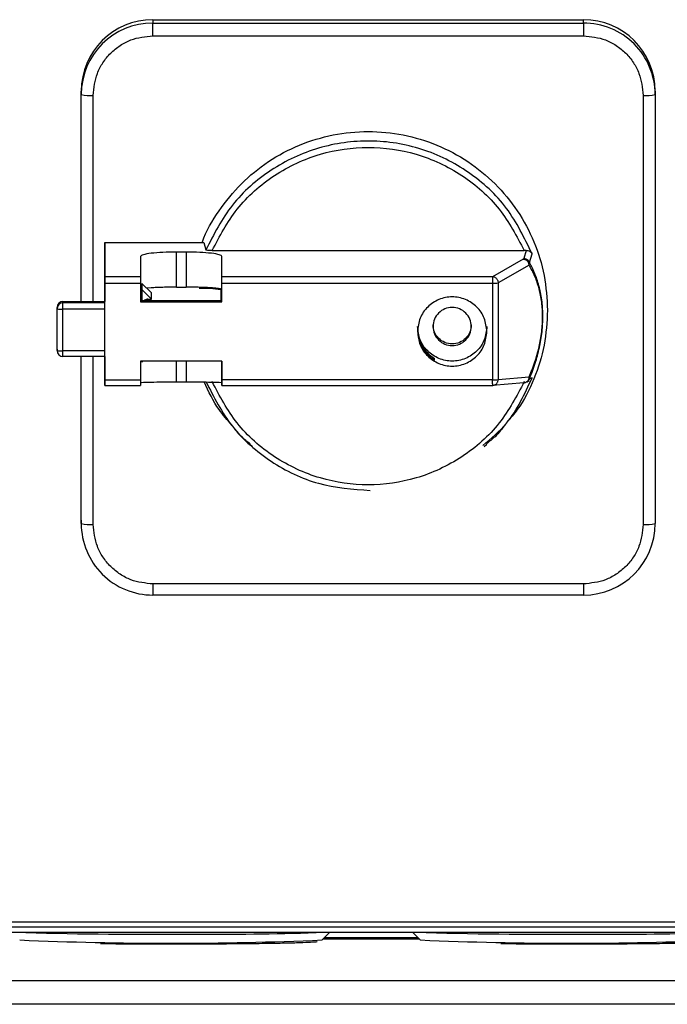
# Model space of a CAD drawing. Header units: inches. Extents: x 170 to 312, y 215 to 248.
# Tile 556 of 656: x 299.6319 to 299.703, y 222.2298 to 222.3379. Entities that reach past the tile are written whole.
import ezdxf

# ---------------------------------------------------------------- set-up
doc = ezdxf.new("R2010")
doc.units = ezdxf.units.IN
doc.header["$LTSCALE"] = 0.25
doc.header["$MEASUREMENT"] = 0
doc.layers.add('MOTOR LH', color=7, linetype='Continuous')

msp = doc.modelspace()

# ---------------------------------------------------------------- linework, layer by layer
at = {"layer": 'MOTOR LH'}
for p, q in [((299.646504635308, 222.3379238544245), (299.6937487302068, 222.3379239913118)), ((299.646504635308, 222.3379238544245), (299.646504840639, 222.3375583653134)), ((299.646504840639, 222.3375583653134), (299.6937489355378, 222.337558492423)), ((299.6937489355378, 222.337558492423), (299.6937487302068, 222.3379239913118)), ((299.6465048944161, 222.3361578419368), (299.6937489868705, 222.3361579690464)), ((299.6386308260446, 222.3297034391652), (299.6386306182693, 222.3300689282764)), ((299.6386306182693, 222.3069751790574), (299.6386306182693, 222.3300689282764)), ((299.6399432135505, 222.3069751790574), (299.6399432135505, 222.3296120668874)), ((299.7003106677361, 222.3296122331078), (299.7003106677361, 222.2824828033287)), ((299.7016227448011, 222.3300691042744), (299.7016229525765, 222.3297036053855)), ((299.7016229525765, 222.3297036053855), (299.7016229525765, 222.2825741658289)), ((299.6412156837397, 222.3134422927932), (299.6520785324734, 222.3134423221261)), ((299.641216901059, 222.3096784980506), (299.6412156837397, 222.3134422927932)), ((299.6412156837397, 222.3134422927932), (299.6412156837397, 222.3069751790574)), ((299.6520785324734, 222.3134423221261), (299.6523098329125, 222.3126382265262)), ((299.6501399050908, 222.3124024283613), (299.6490900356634, 222.3124024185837)), ((299.6490900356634, 222.3085435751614), (299.6490900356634, 222.3124024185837)), ((299.6501399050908, 222.3124024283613), (299.6501399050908, 222.3085435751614)), ((299.6530056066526, 222.3125624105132), (299.6872490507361, 222.3125625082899)), ((299.6874771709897, 222.3125667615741), (299.6872140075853, 222.3116869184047)), ((299.6874771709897, 222.3125667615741), (299.6872490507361, 222.3125625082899)), ((299.6451531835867, 222.3119224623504), (299.6451539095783, 222.3096785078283)), ((299.6540777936, 222.3096785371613), (299.6540770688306, 222.3119224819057)), ((299.6540770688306, 222.3082694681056), (299.6540770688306, 222.3119224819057)), ((299.6871428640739, 222.3116188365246), (299.683760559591, 222.3096786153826)), ((299.6872140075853, 222.3116869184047), (299.6871428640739, 222.3116188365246)), ((299.6877846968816, 222.310958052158), (299.6878302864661, 222.311255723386)), ((299.6878302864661, 222.311255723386), (299.6881109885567, 222.3122166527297)), ((299.6877846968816, 222.310958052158), (299.6844023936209, 222.309017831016)), ((299.6412157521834, 222.3090187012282), (299.6412168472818, 222.307081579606)), ((299.6451539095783, 222.3096785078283), (299.641216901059, 222.3096784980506)), ((299.683760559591, 222.3096786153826), (299.6540777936, 222.3096785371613)), ((299.6844023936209, 222.309017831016), (299.6844023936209, 222.2983980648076)), ((299.6412169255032, 222.3089815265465), (299.6451539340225, 222.3089815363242)), ((299.6412169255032, 222.2983617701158), (299.6412169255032, 222.3089815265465)), ((299.6451539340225, 222.3089815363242), (299.6451539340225, 222.3069445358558)), ((299.6452915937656, 222.3079147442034), (299.6452912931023, 222.3084447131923)), ((299.6452912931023, 222.3070815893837), (299.6452912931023, 222.3084447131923)), ((299.6452915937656, 222.3089620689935), (299.6452919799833, 222.3070815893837)), ((299.6452915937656, 222.3089620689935), (299.6452919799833, 222.3082767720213)), ((299.6463414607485, 222.3079147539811), (299.6452915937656, 222.3089620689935)), ((299.6463418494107, 222.3072294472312), (299.6452919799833, 222.3082767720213)), ((299.6463061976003, 222.3084632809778), (299.645831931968, 222.3084230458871)), ((299.6490900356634, 222.3085435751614), (299.6501399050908, 222.3085435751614)), ((299.6539528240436, 222.3082449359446), (299.6539534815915, 222.3070816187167)), ((299.6540777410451, 222.3070816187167), (299.6540770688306, 222.3082694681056)), ((299.6540778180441, 222.3089815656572), (299.6837605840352, 222.3089816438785)), ((299.6540778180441, 222.3069445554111), (299.6540778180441, 222.3089815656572)), ((299.6837605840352, 222.3089816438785), (299.6837605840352, 222.2983618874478)), ((299.636630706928, 222.3069751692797), (299.6412168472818, 222.3069751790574)), ((299.6366307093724, 222.3069735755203), (299.636630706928, 222.3069751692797)), ((299.6366307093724, 222.3069735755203), (299.6412168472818, 222.306973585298)), ((299.6366307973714, 222.3068182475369), (299.6366307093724, 222.3069735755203)), ((299.6451538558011, 222.3070815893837), (299.6540777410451, 222.3070816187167)), ((299.6451539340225, 222.3069445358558), (299.6540778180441, 222.3069445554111)), ((299.6459481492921, 222.3072294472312), (299.6463418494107, 222.3072294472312)), ((299.6459481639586, 222.3072020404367), (299.6459481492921, 222.3072294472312)), ((299.6463418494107, 222.3072294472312), (299.6463414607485, 222.3079147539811)), ((299.6540778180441, 222.3069445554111), (299.6540777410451, 222.3070816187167)), ((299.6359746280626, 222.3015816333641), (299.6359745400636, 222.306318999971)), ((299.6359746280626, 222.3061636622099), (299.6359745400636, 222.306318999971)), ((299.6412168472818, 222.3068182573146), (299.6366307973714, 222.3068182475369)), ((299.6412168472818, 222.3061179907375), (299.6366308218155, 222.3061179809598)), ((299.6359745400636, 222.3017369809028), (299.6359746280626, 222.3015816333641)), ((299.6412168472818, 222.3015359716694), (299.6366308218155, 222.301535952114)), ((299.6412168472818, 222.300925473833), (299.6366307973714, 222.300925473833)), ((299.6386308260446, 222.2825739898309), (299.6386308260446, 222.300925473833)), ((299.6399432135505, 222.2824826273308), (299.6399432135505, 222.300925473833)), ((299.6412156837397, 222.300925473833), (299.6412156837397, 222.2982869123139)), ((299.6412168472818, 222.3005358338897), (299.6412166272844, 222.300925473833)), ((299.6540778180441, 222.3003988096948), (299.6451539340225, 222.3003987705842)), ((299.6451539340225, 222.3003987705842), (299.6451539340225, 222.2983617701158)), ((299.6452919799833, 222.3002909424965), (299.6452919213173, 222.3003987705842)), ((299.6452919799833, 222.3003987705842), (299.6452919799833, 222.3002909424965)), ((299.6452919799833, 222.3002909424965), (299.6454000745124, 222.3003987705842)), ((299.6490900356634, 222.2981389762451), (299.6490900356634, 222.3003987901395)), ((299.6501399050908, 222.3003987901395), (299.6501399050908, 222.2981389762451)), ((299.6540770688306, 222.3003988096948), (299.6540770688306, 222.2980707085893)), ((299.6540778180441, 222.2983617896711), (299.6540778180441, 222.3003988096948)), ((299.6774185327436, 222.3007186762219), (299.6771832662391, 222.3007186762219)), ((299.6774186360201, 222.3005359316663), (299.6774185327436, 222.3007186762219)), ((299.6412156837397, 222.2982869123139), (299.641216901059, 222.2977513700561)), ((299.6412169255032, 222.2983617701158), (299.6451539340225, 222.2983617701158)), ((299.6837605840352, 222.2983618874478), (299.6540778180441, 222.2983617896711)), ((299.6844023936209, 222.2983980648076), (299.6877846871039, 222.2986741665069)), ((299.6877656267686, 222.2982304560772), (299.6874988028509, 222.2981021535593)), ((299.6877846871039, 222.2986741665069), (299.687830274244, 222.2984684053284)), ((299.6881109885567, 222.2985943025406), (299.687830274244, 222.2984684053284)), ((299.641216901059, 222.2977513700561), (299.6451539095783, 222.2977513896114)), ((299.6490900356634, 222.2981389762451), (299.6501399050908, 222.2981389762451)), ((299.6540770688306, 222.2980707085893), (299.6540777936, 222.2977514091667)), ((299.6540777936, 222.2977514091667), (299.683760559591, 222.297751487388)), ((299.687201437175, 222.2980300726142), (299.6837893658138, 222.2977515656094)), ((299.6875443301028, 222.2981263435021), (299.6874073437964, 222.2980859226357)), ((299.6574313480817, 222.2909890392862), (299.6571343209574, 222.2912493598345)), ((299.6831363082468, 222.2912640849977), (299.6828395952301, 222.2910034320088)), ((299.6386306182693, 222.2829394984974), (299.6386308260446, 222.2825739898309)), ((299.6937489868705, 222.2759370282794), (299.6465048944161, 222.2759368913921)), ((299.6937489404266, 222.274716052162), (299.6465048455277, 222.27471593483)), ((299.741931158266, 222.2388000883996), (299.5983345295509, 222.2388000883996)), ((299.7567455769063, 222.2376398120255), (299.5835172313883, 222.2376398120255)), ((299.7419311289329, 222.2382509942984), (299.5983344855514, 222.2382509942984)), ((299.7151492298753, 222.2376379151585), (299.6251058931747, 222.2376379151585)), ((299.6658719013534, 222.2376379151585), (299.6650678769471, 222.2368341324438)), ((299.675843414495, 222.2368341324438), (299.6750393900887, 222.2376379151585)), ((299.6172426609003, 222.2323885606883), (299.7230124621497, 222.2323885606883)), ((299.7230124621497, 222.2297639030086), (299.6172426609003, 222.2297639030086))]:
    msp.add_line(p, q, dxfattribs=at)
at = {"layer": 'MOTOR LH', "flags": 128}
for points in [[(299.6465048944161, 222.3361578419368), (299.6465048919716, 222.3364149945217), (299.6465048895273, 222.3366657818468), (299.6465048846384, 222.3369005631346), (299.6465048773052, 222.3371103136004), (299.6465048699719, 222.3372869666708), (299.6465048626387, 222.337423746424), (299.646504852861, 222.3375153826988), (299.646504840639, 222.3375583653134)], [(299.6937489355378, 222.337558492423), (299.6937489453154, 222.3375155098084), (299.6937489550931, 222.3374238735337), (299.6937489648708, 222.3372871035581), (299.693748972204, 222.33711044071), (299.6937489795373, 222.3369006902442), (299.6937489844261, 222.3366659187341), (299.6937489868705, 222.336415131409), (299.6937489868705, 222.3361579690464)], [(299.6366308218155, 222.3062465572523), (299.6366308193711, 222.3063719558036), (299.6366308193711, 222.3064893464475), (299.6366308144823, 222.3065942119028), (299.6366308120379, 222.3066825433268), (299.636630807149, 222.3067509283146), (299.6366308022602, 222.3067967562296), (299.6366307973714, 222.3068182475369)], [(299.6366307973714, 222.300925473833), (299.6366308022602, 222.3009307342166), (299.636630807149, 222.3009594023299), (299.6366308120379, 222.3010120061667), (299.6366308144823, 222.301086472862), (299.6366308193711, 222.3011799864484), (299.6366308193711, 222.3012889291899), (299.6366308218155, 222.3014091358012), (299.6366308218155, 222.3062465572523)], [(299.6465048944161, 222.2759368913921), (299.6465048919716, 222.2756832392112), (299.6465048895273, 222.2754428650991), (299.6465048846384, 222.2752249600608), (299.6465048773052, 222.2750379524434), (299.6465048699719, 222.2748889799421), (299.6465048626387, 222.2747837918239), (299.646504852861, 222.274726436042), (299.6465048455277, 222.27471593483)], [(299.6937489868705, 222.2759370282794), (299.6937489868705, 222.2756833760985), (299.6937489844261, 222.2754429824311), (299.6937489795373, 222.2752250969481), (299.693748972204, 222.2750380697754), (299.6937489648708, 222.2748891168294), (299.6937489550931, 222.2747839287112), (299.6937489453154, 222.2747265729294), (299.6937489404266, 222.274716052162)]]:
    msp.add_lwpolyline(points, dxfattribs=at)
at = {"layer": 'MOTOR LH'}
for centre, radius, start, end in [((299.6464951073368, 222.3300593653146), 0.007864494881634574, 89.93058515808, 179.9303302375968), ((299.6464953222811, 222.3296938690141), 0.007864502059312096, 89.93065525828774, 179.9302779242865), ((299.6937582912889, 222.3300595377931), 0.007864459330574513, 0.06969571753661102, 90.06965638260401), ((299.6937585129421, 222.3296940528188), 0.007864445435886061, 0.06959446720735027, 90.06977541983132), ((299.6396167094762, 222.3343931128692), 0.004792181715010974, 258.1279121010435, 273.9067402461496), ((299.7006371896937, 222.3343919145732), 0.004790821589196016, 266.0919345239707, 281.874034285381), ((299.6838792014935, 222.3125874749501), 0.003607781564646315, 268.1158768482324, 278.3383032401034), ((299.6522601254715, 222.2993130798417), 0.009090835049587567, 79.26899261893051, 94.22392896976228), ((299.6515987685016, 222.3080239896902), 0.0006456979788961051, 33.6282698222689, 49.75489927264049), ((299.6366299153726, 222.3063182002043), 0.0006553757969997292, 89.93058509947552, 179.9300809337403), ((299.6459480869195, 222.3065721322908), 0.0006573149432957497, 89.99456320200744, 123.6260735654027), ((299.6459481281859, 222.3065446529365), 0.0006573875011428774, 89.99688216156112, 120.4055579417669), ((299.636630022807, 222.3061628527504), 0.0006553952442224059, 89.93228623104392, 179.9292356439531), ((299.6364675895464, 222.3085090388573), 0.002396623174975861, 258.1301044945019, 273.9053974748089), ((299.6364675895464, 222.3039270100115), 0.002396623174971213, 258.1301044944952, 273.9053974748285), ((299.6366300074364, 222.3015824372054), 0.0006553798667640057, 180.0702748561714, 270.069059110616), ((299.6838792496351, 222.3019678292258), 0.003607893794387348, 268.1151705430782, 278.3372693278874), ((299.6396167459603, 222.2872646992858), 0.004793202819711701, 258.1300324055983, 273.9054695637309), ((299.6464952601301, 222.2825835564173), 0.007864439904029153, 180.0696966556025, 270.0697980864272), ((299.6937584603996, 222.2825837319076), 0.00786449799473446, 269.9306078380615, 359.9303075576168), ((299.7006372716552, 222.2872618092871), 0.004790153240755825, 266.0904057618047, 281.8747133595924), ((299.6471271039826, 222.8052554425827), 0.5678031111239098, 268.527589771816, 270.3622057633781), ((299.652289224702, 222.6476444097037), 0.4101837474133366, 269.7803234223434, 271.6934496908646), ((299.6910903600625, 222.805255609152), 0.5678032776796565, 268.5275900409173, 270.3622054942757), ((299.6962524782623, 222.6476445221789), 0.4101838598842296, 269.7803236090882, 271.6934494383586), ((299.6484740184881, 222.6118876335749), 0.3754204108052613, 267.4666590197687, 272.5333409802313), ((299.6701233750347, 223.3914193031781), 1.154326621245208, 269.7623965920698, 270.270443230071), ((299.6924372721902, 222.6118876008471), 0.3754203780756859, 267.4666589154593, 272.5333410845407)]:
    msp.add_arc(centre, radius, start, end, dxfattribs=at)
for points, knots in [([(299.6399432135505, 222.3296120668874), (299.6400308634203, 222.3304355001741), (299.6401656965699, 222.3317022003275), (299.6409839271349, 222.333226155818), (299.6418307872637, 222.3342748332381), (299.6428820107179, 222.3351196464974), (299.6444096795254, 222.3359358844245), (299.6456794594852, 222.3360703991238), (299.6465048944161, 222.3361578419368)], [0, 0, 0, 0, 0.2394570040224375, 0.3683604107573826, 0.4999997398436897, 0.6316394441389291, 0.7605430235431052, 1, 1, 1, 1]), ([(299.6937489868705, 222.3361579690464), (299.6945744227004, 222.3360705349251), (299.6958442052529, 222.3359360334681), (299.697371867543, 222.3351197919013), (299.6984230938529, 222.3342749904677), (299.6992699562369, 222.3332263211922), (299.7000881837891, 222.3317023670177), (299.7002230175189, 222.3304356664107), (299.7003106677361, 222.3296122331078)], [0, 0, 0, 0, 0.2394568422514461, 0.3683607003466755, 0.5000001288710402, 0.6316390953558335, 0.7605427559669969, 1, 1, 1, 1]), ([(299.6519177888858, 222.3134423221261), (299.6519252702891, 222.3134670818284), (299.6523040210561, 222.3147205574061), (299.6537074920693, 222.3169638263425), (299.6561034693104, 222.3199817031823), (299.6591238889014, 222.3224334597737), (299.6625442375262, 222.3242614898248), (299.6662621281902, 222.3253857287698), (299.6701268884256, 222.3257656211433), (299.673992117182, 222.3253858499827), (299.6777086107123, 222.3242611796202), (299.6811340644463, 222.3224348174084), (299.6841354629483, 222.3199769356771), (299.6866024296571, 222.3169819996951), (299.6884216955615, 222.3135650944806), (299.6895922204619, 222.3098575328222), (299.6897387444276, 222.3072870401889), (299.6898120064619, 222.3060017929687)], [0, 0, 0, 0, 0.001437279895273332, 0.07276320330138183, 0.1440890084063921, 0.2154149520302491, 0.2867408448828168, 0.3580667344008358, 0.4293926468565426, 0.5007185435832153, 0.5720444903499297, 0.6433703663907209, 0.7146962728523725, 0.786022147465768, 0.8573480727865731, 0.9286739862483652, 1, 1, 1, 1]), ([(299.6881109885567, 222.3122166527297), (299.6872745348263, 222.3139457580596), (299.6856016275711, 222.3174039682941), (299.6812912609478, 222.3213642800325), (299.6761040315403, 222.3239517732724), (299.6703578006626, 222.3248806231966), (299.6645911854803, 222.3240873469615), (299.6593441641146, 222.3216227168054), (299.6549412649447, 222.317765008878), (299.653186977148, 222.3143471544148), (299.6523098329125, 222.3126382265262)], [0, 0, 0, 0, 0.1250000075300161, 0.2499999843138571, 0.3749999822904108, 0.4999999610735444, 0.6249999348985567, 0.7499999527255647, 0.8749999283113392, 1, 1, 1, 1]), ([(299.6530056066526, 222.3125624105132), (299.6538314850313, 222.3141361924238), (299.6555199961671, 222.3173537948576), (299.6597159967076, 222.3210311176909), (299.6647204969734, 222.3233781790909), (299.6701273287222, 222.3241521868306), (299.6755341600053, 222.3233782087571), (299.6805386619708, 222.3210311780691), (299.6847346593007, 222.3173538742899), (299.6864231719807, 222.3141362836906), (299.6872490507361, 222.3125625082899)], [0, 0, 0, 0, 0.1222791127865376, 0.2500000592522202, 0.3777209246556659, 0.5000000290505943, 0.6222791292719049, 0.7499999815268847, 0.8777209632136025, 1, 1, 1, 1]), ([(299.6463061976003, 222.3122618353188), (299.645975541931, 222.3122122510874), (299.6453142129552, 222.3121130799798), (299.6452068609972, 222.3119860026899), (299.6451531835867, 222.3119224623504)], [0, 0, 0, 0, 0.4999866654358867, 1, 1, 1, 1]), ([(299.6490900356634, 222.3124024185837), (299.6485685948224, 222.3123958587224), (299.6475256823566, 222.3123827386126), (299.646712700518, 222.3123021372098), (299.6463061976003, 222.3122618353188)], [0, 0, 0, 0, 0.4999852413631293, 1, 1, 1, 1]), ([(299.6529238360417, 222.3122618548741), (299.6525173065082, 222.3123021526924), (299.651704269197, 222.3123827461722), (299.6506613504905, 222.3123958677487), (299.6501399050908, 222.3124024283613)], [0, 0, 0, 0, 0.5000133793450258, 1, 1, 1, 1]), ([(299.6530056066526, 222.3125624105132), (299.6529129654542, 222.3125635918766), (299.6527328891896, 222.3125658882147), (299.6525053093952, 222.3125835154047), (299.6523475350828, 222.3126085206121), (299.65232224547, 222.312628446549), (299.6523098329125, 222.3126382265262)], [0, 0, 0, 0, 0.2688927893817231, 0.5226746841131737, 0.7657208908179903, 1, 1, 1, 1]), ([(299.6540770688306, 222.3119224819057), (299.6540233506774, 222.3119860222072), (299.6539159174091, 222.312113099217), (299.653254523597, 222.3122122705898), (299.6529238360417, 222.3122618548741)], [0, 0, 0, 0, 0.500014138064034, 1, 1, 1, 1]), ([(299.6874771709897, 222.3125659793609), (299.6875368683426, 222.3125638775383), (299.6876669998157, 222.3125592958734), (299.6878453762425, 222.3124927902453), (299.688010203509, 222.3123782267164), (299.6880752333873, 222.3122718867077), (299.688109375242, 222.3122160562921)], [0, 0, 0, 0, 0.1934260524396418, 0.4216404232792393, 0.6963508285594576, 1, 1, 1, 1]), ([(299.6871428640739, 222.3116188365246), (299.6871846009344, 222.3116153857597), (299.6872680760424, 222.3116084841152), (299.6873882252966, 222.3115669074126), (299.6875003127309, 222.3115056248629), (299.6875629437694, 222.3114478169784), (299.6875942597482, 222.3114189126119)], [0, 0, 0, 0, 0.2499996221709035, 0.5000075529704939, 0.7500001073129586, 1, 1, 1, 1]), ([(299.6872140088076, 222.3116861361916), (299.6872808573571, 222.3116801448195), (299.6874145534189, 222.3116681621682), (299.6875956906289, 222.3115749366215), (299.6877456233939, 222.3114373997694), (299.6878026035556, 222.3113164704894), (299.6878310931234, 222.3112560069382)], [0, 0, 0, 0, 0.2500006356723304, 0.4999973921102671, 0.7500031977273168, 1, 1, 1, 1]), ([(299.6877846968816, 222.310958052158), (299.68778190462, 222.3110004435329), (299.6877763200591, 222.3110852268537), (299.6877371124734, 222.3112077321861), (299.6876783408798, 222.3113223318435), (299.6876222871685, 222.31138671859), (299.6875942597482, 222.3114189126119)], [0, 0, 0, 0, 0.2499960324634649, 0.4999954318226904, 0.7499926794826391, 1, 1, 1, 1]), ([(299.6892969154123, 222.3053169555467), (299.6892922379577, 222.3055921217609), (299.6892825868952, 222.3061598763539), (299.6891759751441, 222.3073061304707), (299.688911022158, 222.3086687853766), (299.6884369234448, 222.3100951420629), (299.6880477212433, 222.3108397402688), (299.6878302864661, 222.311255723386)], [0, 0, 0, 0, 0.08555260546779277, 0.1765219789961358, 0.3900110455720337, 0.6592187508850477, 1, 1, 1, 1]), ([(299.6877846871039, 222.2986741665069), (299.6880026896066, 222.2992017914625), (299.6883931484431, 222.3001468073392), (299.6888714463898, 222.3018038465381), (299.6891463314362, 222.3032878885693), (299.6892528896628, 222.3044719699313), (299.6892783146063, 222.305305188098), (299.68925291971, 222.3061220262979), (299.6891463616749, 222.3072363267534), (299.6888714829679, 222.3085402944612), (299.6883932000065, 222.3098840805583), (299.688002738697, 222.3105732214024), (299.6877846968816, 222.310958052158)], [0, 0, 0, 0, 0.1733893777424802, 0.310553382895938, 0.4155385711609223, 0.4592499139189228, 0.5000001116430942, 0.5407113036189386, 0.5844615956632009, 0.6894470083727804, 0.8265806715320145, 1, 1, 1, 1]), ([(299.6412169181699, 222.3094446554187), (299.6412169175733, 222.3094752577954), (299.6412169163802, 222.3095364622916), (299.6412169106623, 222.3096055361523), (299.6412169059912, 222.3096565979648), (299.6412169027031, 222.309671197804), (299.641216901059, 222.3096784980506)], [0, 0, 0, 0, 0.2500037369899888, 0.5000053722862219, 0.7499914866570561, 0.9999999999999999, 0.9999999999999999, 0.9999999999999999, 0.9999999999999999]), ([(299.6412169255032, 222.3089815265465), (299.6412169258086, 222.3090231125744), (299.6412169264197, 222.3091062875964), (299.6412169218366, 222.3092283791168), (299.6412169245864, 222.3093442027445), (299.6412169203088, 222.3094111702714), (299.6412169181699, 222.3094446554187)], [0, 0, 0, 0, 0.2499911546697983, 0.5000001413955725, 0.7499897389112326, 1, 1, 1, 1]), ([(299.6451539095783, 222.3096785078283), (299.6451539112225, 222.3096712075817), (299.6451539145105, 222.3096566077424), (299.6451539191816, 222.3096055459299), (299.6451539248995, 222.3095364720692), (299.6451539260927, 222.309475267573), (299.6451539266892, 222.3094446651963)], [0, 0, 0, 0, 0.2500085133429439, 0.4999946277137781, 0.7499962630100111, 1, 1, 1, 1]), ([(299.6451539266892, 222.3094446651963), (299.6451539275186, 222.3094111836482), (299.6451539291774, 222.3093442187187), (299.6451539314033, 222.3092283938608), (299.6451539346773, 222.3091063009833), (299.6451539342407, 222.309023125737), (299.6451539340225, 222.3089815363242)], [0, 0, 0, 0, 0.2499932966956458, 0.5000002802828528, 0.7499893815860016, 1, 1, 1, 1]), ([(299.6540778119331, 222.3094446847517), (299.65407781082, 222.3094752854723), (299.6540778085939, 222.3095364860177), (299.6540778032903, 222.3096055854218), (299.6540777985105, 222.3096566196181), (299.6540777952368, 222.3096712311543), (299.6540777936, 222.3096785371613)], [0, 0, 0, 0, 0.2500014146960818, 0.4999955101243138, 0.7499895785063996, 1, 1, 1, 1]), ([(299.6540778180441, 222.3089815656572), (299.6540778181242, 222.3090231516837), (299.6540778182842, 222.3091063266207), (299.6540778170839, 222.3092284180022), (299.654077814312, 222.3093442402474), (299.6540778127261, 222.3094112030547), (299.6540778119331, 222.3094446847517)], [0, 0, 0, 0, 0.2499955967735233, 0.5000085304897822, 0.750002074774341, 1, 1, 1, 1]), ([(299.6842119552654, 222.3094786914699), (299.684180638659, 222.3095075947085), (299.6841180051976, 222.3095654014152), (299.684005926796, 222.3096267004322), (299.6838857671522, 222.3096682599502), (299.6838022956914, 222.3096751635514), (299.683760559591, 222.3096786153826)], [0, 0, 0, 0, 0.2499988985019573, 0.4999997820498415, 0.749997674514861, 0.9999999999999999, 0.9999999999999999, 0.9999999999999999, 0.9999999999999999]), ([(299.683760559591, 222.3096786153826), (299.6837605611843, 222.3096713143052), (299.6837605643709, 222.3096567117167), (299.6837605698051, 222.3096056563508), (299.6837605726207, 222.3095365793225), (299.6837605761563, 222.309475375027), (299.6837605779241, 222.3094447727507)], [0, 0, 0, 0, 0.2499896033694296, 0.4999940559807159, 0.7499959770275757, 1, 1, 1, 1]), ([(299.6837605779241, 222.3094447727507), (299.6837605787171, 222.3094112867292), (299.683760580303, 222.3093443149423), (299.6837605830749, 222.309228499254), (299.6837605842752, 222.3091064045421), (299.6837605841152, 222.3090232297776), (299.6837605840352, 222.3089816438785)], [0, 0, 0, 0, 0.250000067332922, 0.4999982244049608, 0.7500080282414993, 1, 1, 1, 1]), ([(299.6842119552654, 222.3094786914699), (299.684239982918, 222.3094465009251), (299.6842960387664, 222.3093821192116), (299.6843548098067, 222.309267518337), (299.6843940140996, 222.3091450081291), (299.6843996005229, 222.3090602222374), (299.6844023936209, 222.309017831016)], [0, 0, 0, 0, 0.2499917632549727, 0.4999883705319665, 0.7500043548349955, 1, 1, 1, 1]), ([(299.6490900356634, 222.3085435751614), (299.6488322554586, 222.3085425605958), (299.6483166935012, 222.3085405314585), (299.6475749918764, 222.3085241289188), (299.6468838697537, 222.3084992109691), (299.6464987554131, 222.3084752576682), (299.6463061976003, 222.3084632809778)], [0, 0, 0, 0, 0.2499996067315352, 0.5000007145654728, 0.7499995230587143, 1, 1, 1, 1]), ([(299.6529238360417, 222.3084633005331), (299.6527312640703, 222.3084752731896), (299.6523461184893, 222.3084992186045), (299.6516549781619, 222.3085241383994), (299.6509132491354, 222.30854054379), (299.650397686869, 222.3085425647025), (299.6501399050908, 222.3085435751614)], [0, 0, 0, 0, 0.2499994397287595, 0.5000010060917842, 0.7499998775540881, 1, 1, 1, 1]), ([(299.6540770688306, 222.3082694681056), (299.6540625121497, 222.3082874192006), (299.654033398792, 222.3083233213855), (299.6537976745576, 222.3083749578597), (299.6534398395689, 222.3084230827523), (299.6530958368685, 222.3084498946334), (299.6529238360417, 222.3084633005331)], [0, 0, 0, 0, 0.2500008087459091, 0.5000015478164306, 0.7500015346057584, 1, 1, 1, 1]), ([(299.6452919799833, 222.3070709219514), (299.6453626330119, 222.307077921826), (299.6455217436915, 222.3070936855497), (299.6456514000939, 222.3071192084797), (299.645684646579, 222.30712353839), (299.6456583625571, 222.3071244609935), (299.6456218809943, 222.3071020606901), (299.6456217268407, 222.3071019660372)], [0, 0, 0, 0, 0.2638115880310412, 0.5941039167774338, 0.8396542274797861, 0.9993224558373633, 1, 1, 1, 1]), ([(299.6454473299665, 222.3070815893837), (299.6455461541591, 222.3070935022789), (299.645851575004, 222.3071303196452), (299.6459091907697, 222.3071731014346), (299.6459481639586, 222.3072020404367)], [0, 0, 0, 0, 0.3235672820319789, 1, 1, 1, 1]), ([(299.6831532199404, 222.3036717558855), (299.683096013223, 222.3041686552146), (299.6829815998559, 222.305162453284), (299.6821015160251, 222.306426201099), (299.6808435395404, 222.3072706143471), (299.679347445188, 222.3075671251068), (299.6778513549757, 222.3072706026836), (299.6765933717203, 222.3064261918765), (299.6757132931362, 222.3051624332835), (299.6755988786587, 222.3041686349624), (299.6755416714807, 222.3036717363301)], [0, 0, 0, 0, 0.1250000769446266, 0.2500000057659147, 0.3750001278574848, 0.5000000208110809, 0.6250000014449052, 0.7499998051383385, 0.875000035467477, 1, 1, 1, 1]), ([(299.6814468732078, 222.3042199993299), (299.6814153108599, 222.304494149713), (299.6813521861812, 222.3050424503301), (299.6808666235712, 222.3057396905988), (299.6801725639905, 222.3062055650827), (299.6793471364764, 222.3063691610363), (299.678521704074, 222.3062055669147), (299.6778276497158, 222.3057396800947), (299.6773420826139, 222.3050424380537), (299.6772789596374, 222.3044941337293), (299.6772473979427, 222.3042199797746)], [0, 0, 0, 0, 0.1249998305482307, 0.2499995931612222, 0.3749992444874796, 0.4999992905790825, 0.6249991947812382, 0.749999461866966, 0.8749989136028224, 1, 1, 1, 1]), ([(299.6898120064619, 222.3060017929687), (299.6897404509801, 222.3047151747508), (299.6895973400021, 222.3021419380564), (299.6884012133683, 222.298454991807), (299.6869862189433, 222.2955828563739), (299.6857486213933, 222.2941595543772), (299.6853557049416, 222.2937076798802)], [0, 0, 0, 0, 0.2885860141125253, 0.5771720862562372, 0.8657592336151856, 1, 1, 1, 1]), ([(299.687830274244, 222.2984684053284), (299.6880477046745, 222.2990190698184), (299.6884369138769, 222.3000047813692), (299.6889110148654, 222.3017256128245), (299.6891759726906, 222.3032525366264), (299.6892825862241, 222.3044650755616), (299.689292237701, 222.3050388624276), (299.6892969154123, 222.3053169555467)], [0, 0, 0, 0, 0.340768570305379, 0.6099894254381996, 0.8234760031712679, 0.9144453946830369, 0.9999999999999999, 0.9999999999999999, 0.9999999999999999, 0.9999999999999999]), ([(299.6831529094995, 222.3042199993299), (299.6830957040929, 222.3037230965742), (299.6829812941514, 222.3027292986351), (299.6821012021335, 222.3014655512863), (299.6808432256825, 222.3006211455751), (299.6793471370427, 222.3003246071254), (299.6778510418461, 222.3006211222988), (299.6765930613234, 222.3014655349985), (299.6757129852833, 222.3027292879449), (299.6755985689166, 222.3037230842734), (299.6755413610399, 222.3042199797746)], [0, 0, 0, 0, 0.1250008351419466, 0.2499997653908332, 0.3749996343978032, 0.4999997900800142, 0.6249997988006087, 0.7499999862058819, 0.8750006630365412, 1, 1, 1, 1]), ([(299.675541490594, 222.3039915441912), (299.6755662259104, 222.3036625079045), (299.6756156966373, 222.303004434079), (299.6760111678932, 222.3020875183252), (299.6766031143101, 222.3012827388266), (299.6771467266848, 222.3009066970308), (299.6774185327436, 222.3007186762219)], [0, 0, 0, 0, 0.2500003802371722, 0.5000017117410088, 0.7500009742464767, 1, 1, 1, 1]), ([(299.6755415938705, 222.3038087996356), (299.675566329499, 222.3034797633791), (299.6756158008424, 222.3028216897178), (299.6760112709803, 222.3019047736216), (299.6766032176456, 222.3010999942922), (299.6771468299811, 222.3007239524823), (299.6774186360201, 222.3005359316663)], [0, 0, 0, 0, 0.2500004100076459, 0.50000169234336, 0.7500009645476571, 1, 1, 1, 1]), ([(299.6755416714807, 222.3036717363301), (299.6755988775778, 222.3031748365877), (299.6757132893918, 222.3021810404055), (299.6765933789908, 222.3009173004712), (299.6778513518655, 222.3000728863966), (299.6793474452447, 222.2997763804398), (299.680843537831, 222.3000728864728), (299.6821015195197, 222.3009173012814), (299.6829815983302, 222.3021810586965), (299.6830960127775, 222.3031748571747), (299.6831532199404, 222.3036717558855)], [0, 0, 0, 0, 0.1250001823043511, 0.2499995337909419, 0.3749997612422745, 0.4999998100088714, 0.6249996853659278, 0.7499995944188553, 0.8749999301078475, 1, 1, 1, 1]), ([(299.6814467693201, 222.3044027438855), (299.6814152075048, 222.3041285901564), (299.6813520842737, 222.3035802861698), (299.6808665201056, 222.3028830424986), (299.6801724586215, 222.3024171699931), (299.6793470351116, 222.3022535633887), (299.6785215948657, 222.302417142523), (299.6778275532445, 222.3028830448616), (299.6773419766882, 222.3035802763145), (299.6772788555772, 222.3041285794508), (299.6772472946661, 222.3044027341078)], [0, 0, 0, 0, 0.1250009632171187, 0.2500003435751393, 0.3749995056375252, 0.4999995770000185, 0.6249993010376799, 0.7500004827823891, 0.8749988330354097, 1, 1, 1, 1]), ([(299.6772473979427, 222.3042199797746), (299.6772789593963, 222.3039458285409), (299.6773420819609, 222.3033975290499), (299.6778276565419, 222.3027003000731), (299.6785216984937, 222.302234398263), (299.679347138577, 222.3020708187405), (299.6801725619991, 222.3022344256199), (299.6808666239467, 222.3027002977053), (299.681352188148, 222.3033975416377), (299.681415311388, 222.3039458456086), (299.6814468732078, 222.3042199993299)], [0, 0, 0, 0, 0.1249998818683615, 0.2499984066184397, 0.3749998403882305, 0.4999996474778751, 0.6249998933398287, 0.7499993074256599, 0.874998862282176, 1, 1, 1, 1]), ([(299.6412169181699, 222.2979237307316), (299.6412169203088, 222.2979534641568), (299.6412169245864, 222.2980129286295), (299.6412169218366, 222.2981209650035), (299.6412169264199, 222.2982379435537), (299.6412169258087, 222.2983204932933), (299.6412169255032, 222.2983617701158)], [0, 0, 0, 0, 0.2499998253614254, 0.4999796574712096, 0.7499780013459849, 1, 1, 1, 1]), ([(299.6451539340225, 222.2983617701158), (299.6451539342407, 222.2983204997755), (299.6451539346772, 222.2982379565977), (299.6451539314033, 222.2981209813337), (299.6451539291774, 222.2980129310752), (299.6451539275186, 222.2979534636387), (299.6451539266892, 222.2979237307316)], [0, 0, 0, 0, 0.249984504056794, 0.4999841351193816, 0.7499988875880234, 0.9999999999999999, 0.9999999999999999, 0.9999999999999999, 0.9999999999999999]), ([(299.6540778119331, 222.2979237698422), (299.6540778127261, 222.2979534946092), (299.6540778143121, 222.29801294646), (299.6540778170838, 222.2981210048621), (299.6540778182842, 222.2982379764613), (299.6540778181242, 222.2983205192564), (299.6540778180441, 222.2983617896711)], [0, 0, 0, 0, 0.2499908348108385, 0.5000011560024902, 0.7500065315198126, 1, 1, 1, 1]), ([(299.6827014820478, 222.2911492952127), (299.6836221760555, 222.2919280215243), (299.6860146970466, 222.2939516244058), (299.6873125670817, 222.2968260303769), (299.6881109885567, 222.2985943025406)], [0, 0, 0, 0, 0.3848217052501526, 1, 1, 1, 1]), ([(299.6837605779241, 222.2979238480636), (299.6837605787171, 222.2979535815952), (299.6837605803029, 222.2980130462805), (299.6837605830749, 222.2981210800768), (299.6837605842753, 222.2982380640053), (299.6837605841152, 222.2983206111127), (299.6837605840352, 222.2983618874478)], [0, 0, 0, 0, 0.2500007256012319, 0.4999814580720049, 0.7499738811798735, 1, 1, 1, 1]), ([(299.6842119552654, 222.297939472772), (299.6842399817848, 222.2979710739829), (299.6842960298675, 222.2980342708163), (299.6843548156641, 222.2981479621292), (299.6843940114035, 222.2982702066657), (299.6843995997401, 222.29835544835), (299.6844023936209, 222.2983980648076)], [0, 0, 0, 0, 0.2500174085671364, 0.4999906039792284, 0.7500210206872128, 1, 1, 1, 1]), ([(299.6871428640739, 222.298027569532), (299.6871845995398, 222.2980298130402), (299.6872680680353, 222.2980342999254), (299.6873882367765, 222.2980725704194), (299.6875003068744, 222.2981310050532), (299.687562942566, 222.2981873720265), (299.6875942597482, 222.298215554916)], [0, 0, 0, 0, 0.2500035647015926, 0.4999925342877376, 0.7500015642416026, 1, 1, 1, 1]), ([(299.6875408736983, 222.2981312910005), (299.6875576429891, 222.298138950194), (299.687635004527, 222.298174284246), (299.6877442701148, 222.2982884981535), (299.6878019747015, 222.2984082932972), (299.687830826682, 222.2984681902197)], [0, 0, 0, 0, 0.1215584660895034, 0.5607839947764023, 1, 1, 1, 1]), ([(299.6877846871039, 222.2986741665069), (299.6877818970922, 222.2986315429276), (299.6877763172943, 222.2985462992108), (299.6877371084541, 222.2984240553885), (299.687678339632, 222.2983103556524), (299.6876222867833, 222.2982471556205), (299.6875942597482, 222.298215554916)], [0, 0, 0, 0, 0.2500062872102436, 0.4999923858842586, 0.7499907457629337, 1, 1, 1, 1]), ([(299.641216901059, 222.2977513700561), (299.6412169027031, 222.2977529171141), (299.6412169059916, 222.2977560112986), (299.6412169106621, 222.2977906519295), (299.6412169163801, 222.2978445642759), (299.6412169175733, 222.2978973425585), (299.6412169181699, 222.2979237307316)], [0, 0, 0, 0, 0.249994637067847, 0.5000003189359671, 0.7500093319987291, 1, 1, 1, 1]), ([(299.6451531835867, 222.2980706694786), (299.6452068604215, 222.2980797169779), (299.6453142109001, 222.2980978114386), (299.6459755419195, 222.2981119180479), (299.6463061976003, 222.2981189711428)], [0, 0, 0, 0, 0.5000148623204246, 1, 1, 1, 1]), ([(299.6451539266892, 222.2979237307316), (299.6451539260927, 222.2978973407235), (299.6451539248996, 222.297844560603), (299.6451539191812, 222.2977906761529), (299.645153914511, 222.2977560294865), (299.6451539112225, 222.2977529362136), (299.6451539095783, 222.2977513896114)], [0, 0, 0, 0, 0.2499950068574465, 0.4999910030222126, 0.75000102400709, 1, 1, 1, 1]), ([(299.6463061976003, 222.2981189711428), (299.646712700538, 222.2981247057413), (299.6475256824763, 222.2981361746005), (299.6485685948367, 222.2981380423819), (299.6490900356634, 222.2981389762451)], [0, 0, 0, 0, 0.5000147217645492, 1, 1, 1, 1]), ([(299.6501399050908, 222.2981389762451), (299.6506613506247, 222.2981380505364), (299.6517042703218, 222.2981361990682), (299.6525173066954, 222.2981247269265), (299.6529238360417, 222.2981189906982)], [0, 0, 0, 0, 0.4999862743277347, 1, 1, 1, 1]), ([(299.6551522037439, 222.2933988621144), (299.6546647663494, 222.2939477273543), (299.6534110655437, 222.2953594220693), (299.6526175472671, 222.2970778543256), (299.6521325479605, 222.2981281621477)], [0, 0, 0, 0, 0.3887988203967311, 1, 1, 1, 1]), ([(299.6523098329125, 222.2981725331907), (299.6531869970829, 222.2964619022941), (299.6549413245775, 222.2930406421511), (299.6593439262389, 222.2892085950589), (299.6645920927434, 222.2866465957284), (299.6684336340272, 222.2863603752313), (299.6703544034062, 222.2862172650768)], [0, 0, 0, 0, 0.2500000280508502, 0.499999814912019, 0.750000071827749, 1, 1, 1, 1]), ([(299.6529238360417, 222.2981189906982), (299.6532545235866, 222.2981119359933), (299.6539159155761, 222.298097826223), (299.654023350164, 222.2980797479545), (299.6540770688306, 222.2980707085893)], [0, 0, 0, 0, 0.4999872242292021, 1, 1, 1, 1]), ([(299.6872490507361, 222.2981618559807), (299.6864231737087, 222.2965880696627), (299.6847346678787, 222.2933704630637), (299.6805386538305, 222.2896931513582), (299.6755341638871, 222.2873460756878), (299.6701273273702, 222.2865720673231), (299.6647204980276, 222.2873460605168), (299.6597159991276, 222.2896930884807), (299.6555199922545, 222.2933703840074), (299.6538314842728, 222.2965879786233), (299.6530056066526, 222.2981617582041)], [0, 0, 0, 0, 0.1222792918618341, 0.2500000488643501, 0.377720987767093, 0.5000000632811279, 0.6222791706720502, 0.7499999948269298, 0.8777207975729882, 1, 1, 1, 1]), ([(299.6540777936, 222.2977514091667), (299.6540777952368, 222.2977529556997), (299.6540777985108, 222.2977560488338), (299.6540778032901, 222.2977906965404), (299.6540778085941, 222.2978445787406), (299.6540778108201, 222.2978973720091), (299.6540778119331, 222.2979237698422)], [0, 0, 0, 0, 0.2499930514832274, 0.4999971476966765, 0.7499872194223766, 1, 1, 1, 1]), ([(299.683760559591, 222.297751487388), (299.6838022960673, 222.2977537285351), (299.6838857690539, 222.297758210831), (299.6840059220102, 222.2977965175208), (299.6841180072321, 222.2978549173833), (299.6841806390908, 222.2979112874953), (299.6842119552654, 222.297939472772)], [0, 0, 0, 0, 0.2500051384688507, 0.5000104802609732, 0.750003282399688, 1, 1, 1, 1]), ([(299.6837605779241, 222.2979238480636), (299.6837605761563, 222.2978974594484), (299.6837605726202, 222.2978446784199), (299.6837605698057, 222.2977907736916), (299.6837605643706, 222.2977561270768), (299.6837605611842, 222.2977530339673), (299.683760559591, 222.297751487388)], [0, 0, 0, 0, 0.249990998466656, 0.5000179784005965, 0.7500050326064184, 0.9999999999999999, 0.9999999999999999, 0.9999999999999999, 0.9999999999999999]), ([(299.6571874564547, 222.291313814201), (299.6568465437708, 222.2915669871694), (299.6561470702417, 222.2920864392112), (299.6556278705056, 222.2927857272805), (299.6553617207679, 222.2931441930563)], [0, 0, 0, 0, 0.4873846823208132, 1, 1, 1, 1]), ([(299.6851887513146, 222.2935047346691), (299.684832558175, 222.2930173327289), (299.6842300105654, 222.2921928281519), (299.6834163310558, 222.2915789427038), (299.6830836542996, 222.2913279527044)], [0, 0, 0, 0, 0.5911452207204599, 1, 1, 1, 1]), ([(299.6465048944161, 222.2759368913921), (299.6456794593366, 222.2760243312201), (299.6444096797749, 222.2761588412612), (299.64288201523, 222.2769750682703), (299.6418307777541, 222.2778198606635), (299.6409839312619, 222.278868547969), (299.6401656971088, 222.2803924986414), (299.6400308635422, 222.281659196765), (299.6399432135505, 222.2824826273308)], [0, 0, 0, 0, 0.2394570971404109, 0.3683605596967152, 0.4999994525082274, 0.6316399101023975, 0.760543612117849, 1, 1, 1, 1]), ([(299.7003106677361, 222.2824828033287), (299.7002230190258, 222.281659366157), (299.7000881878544, 222.2803926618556), (299.6992699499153, 222.27886870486), (299.6984231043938, 222.2778200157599), (299.6973718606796, 222.2769752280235), (299.695844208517, 222.2761589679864), (299.6945744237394, 222.2760244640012), (299.6937489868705, 222.2759370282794)], [0, 0, 0, 0, 0.2394577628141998, 0.3683610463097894, 0.5000010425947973, 0.6316394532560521, 0.7605433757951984, 1, 1, 1, 1]), ([(299.6645200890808, 222.2366407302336), (299.6645240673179, 222.2366312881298), (299.6645357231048, 222.2366036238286), (299.6638926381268, 222.2365597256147), (299.6627157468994, 222.2365113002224), (299.6610235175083, 222.2364675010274), (299.6588253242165, 222.2364286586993), (299.6561241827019, 222.2363969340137), (299.6530485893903, 222.2363749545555), (299.6497784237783, 222.2363643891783), (299.6465276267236, 222.2363657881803), (299.6434587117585, 222.2363772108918), (299.641628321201, 222.2363925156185), (299.6407397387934, 222.2363999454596)], [0, 0, 0, 0, 0.04907272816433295, 0.143777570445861, 0.233130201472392, 0.3224828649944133, 0.4171876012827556, 0.5158296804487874, 0.616565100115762, 0.71730050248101, 0.8159425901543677, 0.9106473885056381, 1, 1, 1, 1]), ([(299.6757546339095, 222.2369228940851), (299.6746041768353, 222.236917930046), (299.672176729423, 222.2369074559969), (299.6685490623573, 222.2369067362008), (299.6662100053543, 222.2369159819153), (299.6651539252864, 222.236920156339)], [0, 0, 0, 0, 0.3307241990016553, 0.6978231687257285, 1, 1, 1, 1]), ([(299.7084833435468, 222.2366407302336), (299.7084873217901, 222.2366312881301), (299.7084989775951, 222.2366036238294), (299.7078558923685, 222.236559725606), (299.7066790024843, 222.2365113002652), (299.7049867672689, 222.2364675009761), (299.7027885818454, 222.2364286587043), (299.7000874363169, 222.2363969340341), (299.6970118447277, 222.2363749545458), (299.6937416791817, 222.2363643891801), (299.6904908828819, 222.2363657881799), (299.6874219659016, 222.2363772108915), (299.6855915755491, 222.2363925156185), (299.6847029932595, 222.2363999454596)], [0, 0, 0, 0, 0.04907273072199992, 0.1437775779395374, 0.2331302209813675, 0.3224827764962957, 0.4171875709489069, 0.5158297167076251, 0.6165650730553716, 0.717300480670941, 0.8159425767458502, 0.9106473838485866, 1, 1, 1, 1])]:
    msp.add_open_spline(points, degree=3, knots=knots, dxfattribs=at)

doc.saveas('drawing.dxf')
